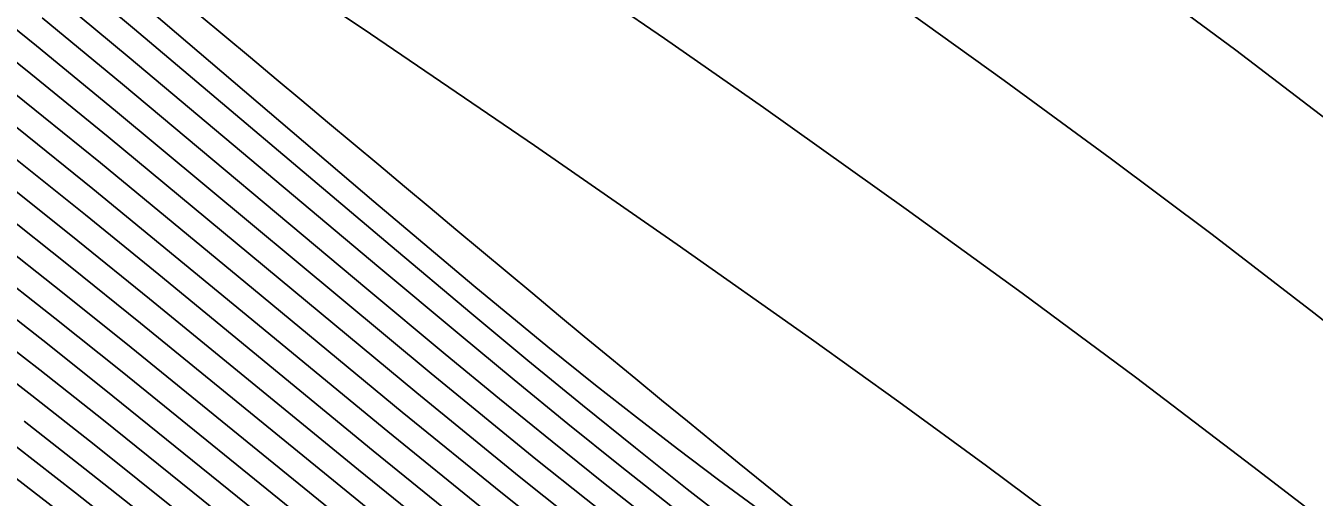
# Model space of a CAD drawing. Extents: x 2602990 to 2605851, y 618069 to 619180.
# Drawn here: x 2604245.97 to 2604262.59, y 618258.1 to 618264.18 of the extents above; entities that cross this region are included whole.
import ezdxf

# ---------------------------------------------------------------- set-up
doc = ezdxf.new("R2010")
doc.units = 0
for name, color, linetype in [('DTM Contours Major', 7, 'Continuous'), ('DTM Contours Minor', 7, 'Continuous'), ('Exist DTM Breakline', 7, 'Continuous'), ('Exist DTM Breakline Underwater', 7, 'Continuous')]:
    doc.layers.add(name, color=color, linetype=linetype)

msp = doc.modelspace()

# ---------------------------------------------------------------- linework, layer by layer
at = {"layer": 'DTM Contours Major'}
for points in [[(2604236.461, 618273.131), (2604237.586, 618272.449), (2604239.193, 618271.457), (2604240.121, 618270.873), (2604241.032, 618270.292), (2604242.825, 618269.132), (2604245.436, 618267.413), (2604248.138, 618265.613), (2604250.421, 618264.076), (2604252.535, 618262.636), (2604254.378, 618261.359), (2604256.111, 618260.136), (2604257.236, 618259.327), (2604258.367, 618258.5), (2604260.179, 618257.149), (2604262.948, 618255.05)], [(2604242.798, 618264.355), (2604243.458, 618263.873), (2604244.124, 618263.377), (2604244.796, 618262.866), (2604245.717, 618262.148), (2604246.645, 618261.407), (2604247.572, 618260.656), (2604250.266, 618258.448), (2604251.461, 618257.482), (2604252.037, 618257.024), (2604252.602, 618256.582), (2604253.157, 618256.155), (2604253.703, 618255.744), (2604254.239, 618255.349), (2604254.771, 618254.966), (2604255.3, 618254.594), (2604255.829, 618254.23), (2604256.36, 618253.873), (2604256.894, 618253.52), (2604257.437, 618253.169), (2604258.561, 618252.46), (2604259.766, 618251.723), (2604261.408, 618250.743), (2604263.349, 618249.604)]]:
    msp.add_lwpolyline(points, dxfattribs=at)
at = {"layer": 'DTM Contours Minor'}
for points in [[(2604240.172, 618275.691), (2604243.935, 618273.218), (2604245.333, 618272.311), (2604246.732, 618271.417), (2604249.75, 618269.511), (2604250.63, 618268.945), (2604251.525, 618268.362), (2604252.425, 618267.768), (2604253.318, 618267.172), (2604254.194, 618266.579), (2604255.593, 618265.615), (2604257.151, 618264.514), (2604258.595, 618263.474), (2604259.964, 618262.473), (2604261.279, 618261.488), (2604262.591, 618260.478), (2604263.94, 618259.414)], [(2604239.006, 618273.997), (2604240.282, 618273.187), (2604242.59, 618271.696), (2604247.877, 618268.266), (2604249.849, 618266.968), (2604251.856, 618265.626), (2604252.829, 618264.967), (2604254.212, 618264.017), (2604255.491, 618263.124), (2604257.33, 618261.816), (2604258.828, 618260.729), (2604260.288, 618259.646), (2604261.804, 618258.495), (2604264.389, 618256.504), (2604266.351, 618255.015), (2604268.041, 618253.749), (2604269.908, 618252.36), (2604274.081, 618249.275), (2604278.788, 618245.807), (2604281.219, 618244.021), (2604283.52, 618242.338), (2604285.581, 618240.843), (2604287.292, 618239.619)], [(2604246.61, 618273.874), (2604247.943, 618273.034), (2604250.979, 618271.166), (2604251.6, 618270.78), (2604252.395, 618270.277), (2604253.196, 618269.763), (2604253.996, 618269.24), (2604254.791, 618268.712), (2604255.575, 618268.183), (2604256.343, 618267.657), (2604257.607, 618266.771), (2604258.802, 618265.913), (2604260.355, 618264.778), (2604261.582, 618263.865), (2604262.75, 618262.974)], [(2604246.281, 618265.055), (2604247.377, 618264.138), (2604250.673, 618261.349), (2604251.727, 618260.463), (2604252.452, 618259.861), (2604253.155, 618259.284), (2604253.84, 618258.732), (2604254.508, 618258.202), (2604255.161, 618257.695), (2604255.803, 618257.21), (2604256.433, 618256.746), (2604257.061, 618256.298), (2604257.694, 618255.859), (2604258.341, 618255.424), (2604259.008, 618254.987), (2604259.919, 618254.408), (2604261.151, 618253.649), (2604261.604, 618253.374), (2604263.245, 618252.393)], [(2604245.123, 618264.72), (2604246.114, 618263.92), (2604247.132, 618263.083), (2604251.203, 618259.693), (2604252.554, 618258.589), (2604253.203, 618258.07), (2604253.835, 618257.572), (2604254.451, 618257.095), (2604255.054, 618256.639), (2604255.641, 618256.206), (2604256.218, 618255.79), (2604256.79, 618255.39), (2604257.359, 618255.001), (2604257.93, 618254.621), (2604258.868, 618254.015), (2604260.007, 618253.305), (2604261.502, 618252.402), (2604263.372, 618251.296)], [(2604246.245, 618264.659), (2604247.31, 618263.773), (2604250.529, 618261.064), (2604251.563, 618260.199), (2604252.276, 618259.61), (2604252.968, 618259.045), (2604253.64, 618258.503), (2604254.296, 618257.985), (2604254.936, 618257.489), (2604255.561, 618257.015), (2604256.172, 618256.565), (2604256.775, 618256.132), (2604257.378, 618255.712), (2604257.984, 618255.301), (2604258.601, 618254.894), (2604259.51, 618254.312), (2604260.38, 618253.771), (2604261.739, 618252.948), (2604263.321, 618252.008)], [(2604243.757, 618264.5), (2604244.34, 618264.057), (2604244.933, 618263.6), (2604245.879, 618262.852), (2604246.841, 618262.075), (2604248.772, 618260.488), (2604250.643, 618258.945), (2604251.903, 618257.923), (2604252.509, 618257.439), (2604253.102, 618256.974), (2604253.682, 618256.527), (2604254.252, 618256.097), (2604254.808, 618255.686), (2604255.358, 618255.291), (2604255.902, 618254.908), (2604256.445, 618254.536), (2604256.987, 618254.172), (2604257.531, 618253.815), (2604258.482, 618253.207), (2604259.486, 618252.585), (2604261.007, 618251.667), (2604261.918, 618251.128), (2604263.373, 618250.273)], [(2604247.303, 618264.616), (2604250.464, 618261.914), (2604251.755, 618260.823), (2604252.707, 618260.038), (2604253.325, 618259.542), (2604253.851, 618259.129), (2604254.38, 618258.723), (2604254.912, 618258.322), (2604255.988, 618257.529), (2604257.142, 618256.697), (2604257.757, 618256.26), (2604258.38, 618255.825), (2604259.011, 618255.392), (2604259.649, 618254.964), (2604260.295, 618254.54), (2604260.483, 618254.419), (2604261.471, 618253.799), (2604263.212, 618252.745)], [(2604244.449, 618264.398), (2604244.999, 618263.969), (2604245.959, 618263.205), (2604246.939, 618262.41), (2604248.913, 618260.78), (2604250.831, 618259.194), (2604252.122, 618258.144), (2604252.743, 618257.648), (2604253.349, 618257.172), (2604253.942, 618256.714), (2604254.523, 618256.276), (2604255.089, 618255.857), (2604255.648, 618255.456), (2604256.2, 618255.067), (2604256.75, 618254.691), (2604257.299, 618254.323), (2604258.286, 618253.681), (2604259.185, 618253.117), (2604260.149, 618252.526), (2604261.685, 618251.608), (2604263.379, 618250.611)], [(2604245.063, 618264.342), (2604246.038, 618263.561), (2604247.036, 618262.746), (2604249.054, 618261.073), (2604251.018, 618259.443), (2604252.34, 618258.366), (2604252.975, 618257.858), (2604253.594, 618257.37), (2604254.199, 618256.903), (2604254.791, 618256.456), (2604255.367, 618256.03), (2604255.935, 618255.622), (2604256.496, 618255.228), (2604257.055, 618254.846), (2604257.613, 618254.473), (2604258.574, 618253.85), (2604259.398, 618253.333), (2604260.755, 618252.506), (2604261.881, 618251.834), (2604263.379, 618250.952)], [(2604243.607, 618264.186), (2604244.232, 618263.717), (2604244.865, 618263.232), (2604245.798, 618262.499), (2604246.743, 618261.741), (2604247.691, 618260.969), (2604250.455, 618258.696), (2604251.682, 618257.702), (2604252.274, 618257.231), (2604252.853, 618256.778), (2604253.42, 618256.341), (2604253.978, 618255.92), (2604254.525, 618255.517), (2604255.065, 618255.128), (2604255.602, 618254.75), (2604256.138, 618254.383), (2604256.674, 618254.022), (2604257.213, 618253.668), (2604258.236, 618253.012), (2604259.317, 618252.341), (2604260.722, 618251.494), (2604261.93, 618250.778), (2604263.363, 618249.937)], [(2604246.185, 618264.284), (2604247.224, 618263.425), (2604250.373, 618260.788), (2604251.386, 618259.944), (2604252.085, 618259.368), (2604252.765, 618258.815), (2604253.426, 618258.284), (2604254.07, 618257.776), (2604254.698, 618257.289), (2604255.311, 618256.825), (2604255.909, 618256.384), (2604256.498, 618255.961), (2604257.082, 618255.552), (2604257.666, 618255.154), (2604258.255, 618254.764), (2604259.175, 618254.172), (2604260.189, 618253.54), (2604261.655, 618252.654), (2604263.355, 618251.647)], [(2604245.636, 618261.797), (2604246.547, 618261.074), (2604247.454, 618260.342), (2604250.665, 618257.723), (2604251.8, 618256.817), (2604252.35, 618256.386), (2604252.892, 618255.971), (2604253.426, 618255.568), (2604253.952, 618255.181), (2604254.474, 618254.805), (2604254.996, 618254.438), (2604255.519, 618254.079), (2604256.045, 618253.725), (2604256.576, 618253.374), (2604257.155, 618252.998), (2604257.747, 618252.621), (2604258.356, 618252.24), (2604259.643, 618251.453), (2604261.114, 618250.573), (2604263.333, 618249.272)], [(2604263.313, 618248.941), (2604261.077, 618250.252), (2604259.522, 618251.181), (2604258.152, 618252.019), (2604257.503, 618252.426), (2604256.872, 618252.828), (2604256.256, 618253.228), (2604255.728, 618253.577), (2604255.207, 618253.928), (2604254.691, 618254.284), (2604254.177, 618254.645), (2604253.663, 618255.014), (2604253.148, 618255.393), (2604252.626, 618255.786), (2604252.098, 618256.191), (2604251.016, 618257.042), (2604249.887, 618257.951), (2604247.336, 618260.029), (2604246.449, 618260.74), (2604245.555, 618261.446)], [(2604263.291, 618248.611), (2604261.041, 618249.929), (2604259.403, 618250.908), (2604258.663, 618251.358), (2604257.949, 618251.798), (2604257.258, 618252.231), (2604256.588, 618252.658), (2604255.935, 618253.083), (2604255.411, 618253.43), (2604254.895, 618253.778), (2604254.384, 618254.13), (2604253.878, 618254.485), (2604253.374, 618254.848), (2604252.869, 618255.219), (2604252.359, 618255.602), (2604251.845, 618255.996), (2604250.794, 618256.822), (2604249.698, 618257.702), (2604247.217, 618259.715), (2604246.351, 618260.407), (2604245.474, 618261.096)], [(2604263.267, 618248.283), (2604261.006, 618249.606), (2604259.286, 618250.634), (2604258.504, 618251.109), (2604257.747, 618251.576), (2604257.013, 618252.036), (2604256.303, 618252.49), (2604255.613, 618252.938), (2604255.092, 618253.284), (2604254.581, 618253.629), (2604254.077, 618253.976), (2604253.579, 618254.326), (2604253.084, 618254.682), (2604252.59, 618255.044), (2604252.093, 618255.418), (2604251.592, 618255.801), (2604250.571, 618256.602), (2604249.508, 618257.454), (2604247.098, 618259.402), (2604246.253, 618260.075), (2604245.393, 618260.746)], [(2604263.241, 618247.956), (2604261.299, 618249.09), (2604260.02, 618249.848), (2604259.171, 618250.358), (2604258.346, 618250.86), (2604257.545, 618251.355), (2604256.768, 618251.842), (2604256.017, 618252.322), (2604255.29, 618252.795), (2604254.773, 618253.139), (2604254.267, 618253.481), (2604253.77, 618253.823), (2604253.279, 618254.167), (2604252.794, 618254.516), (2604252.311, 618254.87), (2604251.826, 618255.234), (2604250.847, 618255.989), (2604249.838, 618256.787), (2604246.978, 618259.09), (2604246.154, 618259.742), (2604245.311, 618260.396)], [(2604263.213, 618247.63), (2604261.278, 618248.758), (2604259.948, 618249.546), (2604259.058, 618250.081), (2604258.189, 618250.61), (2604257.343, 618251.133), (2604256.523, 618251.648), (2604255.73, 618252.154), (2604254.966, 618252.653), (2604253.952, 618253.332), (2604253.461, 618253.67), (2604252.98, 618254.008), (2604252.504, 618254.349), (2604252.032, 618254.695), (2604251.559, 618255.049), (2604250.608, 618255.781), (2604249.631, 618256.553), (2604246.858, 618258.777), (2604246.054, 618259.41), (2604245.23, 618260.046)], [(2604263.183, 618247.305), (2604261.258, 618248.426), (2604259.877, 618249.244), (2604258.947, 618249.803), (2604258.034, 618250.359), (2604257.143, 618250.91), (2604256.277, 618251.454), (2604255.442, 618251.988), (2604254.64, 618252.511), (2604253.636, 618253.184), (2604253.153, 618253.517), (2604252.68, 618253.849), (2604252.214, 618254.183), (2604251.753, 618254.52), (2604251.293, 618254.864), (2604250.369, 618255.574), (2604249.424, 618256.319), (2604247.495, 618257.863), (2604246.737, 618258.465), (2604245.954, 618259.079)], [(2604263.151, 618246.98), (2604261.238, 618248.094), (2604259.808, 618248.941), (2604258.837, 618249.524), (2604257.88, 618250.108), (2604256.942, 618250.688), (2604256.031, 618251.26), (2604255.153, 618251.822), (2604254.313, 618252.371), (2604253.32, 618253.037), (2604252.845, 618253.364), (2604252.38, 618253.69), (2604251.925, 618254.016), (2604251.475, 618254.345), (2604251.027, 618254.679), (2604250.131, 618255.366), (2604249.216, 618256.085), (2604247.351, 618257.572), (2604246.615, 618258.154), (2604245.853, 618258.748)], [(2604263.118, 618246.657), (2604261.218, 618247.762), (2604259.741, 618248.636), (2604258.73, 618249.245), (2604257.727, 618249.856), (2604256.742, 618250.465), (2604255.784, 618251.067), (2604254.863, 618251.657), (2604253.985, 618252.231), (2604253.005, 618252.889), (2604252.081, 618253.53), (2604251.635, 618253.849), (2604251.197, 618254.169), (2604250.327, 618254.823), (2604249.454, 618255.5), (2604247.205, 618257.282), (2604246.492, 618257.843), (2604245.752, 618258.417)]]:
    msp.add_lwpolyline(points, dxfattribs=at)
at = {"layer": 'Exist DTM Breakline'}
msp.add_spline([(2604056.195, 618608.101), (2604070.612, 618564.846), (2604060.948, 618498.617), (2604052.223, 618447.183), (2604051.568, 618445.166), (2604051.779, 618438.355), (2604056.316, 618420.051), (2604056.045, 618414.227), (2604060.112, 618404.174), (2604065.814, 618393.977), (2604079.591, 618374.932), (2604102.645, 618354.376), (2604129.573, 618330.438), (2604185.644, 618288.739), (2604229.181, 618260.22), (2604259.941, 618240.43), (2604275.412, 618231.212), (2604276.014, 618212.47)], degree=3, dxfattribs=at)
at = {"layer": 'Exist DTM Breakline Underwater'}
msp.add_spline([(2604068.235, 618404.026), (2604081.862, 618390.481), (2604106.657, 618363.116), (2604137.711, 618338.436), (2604184.389, 618299.643), (2604239.062, 618271.475), (2604260.626, 618254.325), (2604289.805, 618238.046)], degree=3, dxfattribs=at)

doc.saveas('drawing.dxf')
